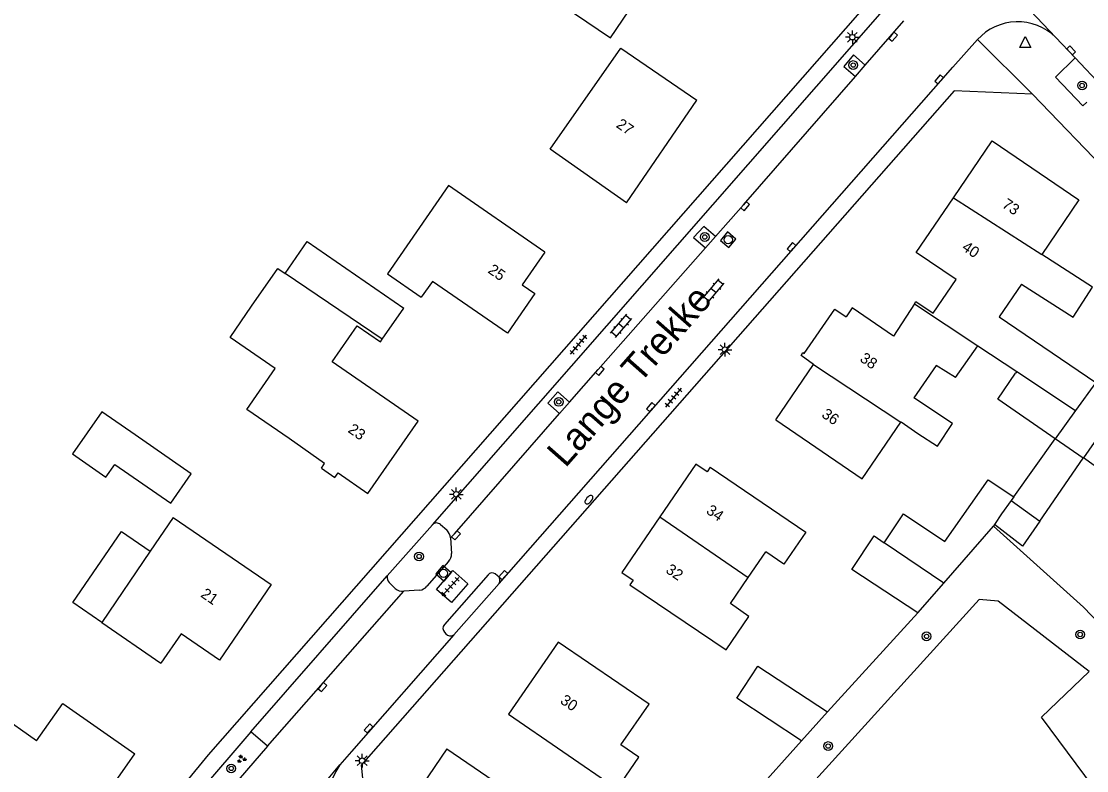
# Model space of a CAD drawing. Extents: x 136000 to 141014, y 402000 to 403500.
# Drawn here: x 138302.3 to 138399.4, y 402803.6 to 402872 of the extents above; entities that cross this region are included whole.
import ezdxf

# ---------------------------------------------------------------- set-up
doc = ezdxf.new("R2010")
doc.units = 0
for name, color, linetype in [('gg-afsc-erfafscheiding', 7, 'Continuous'), ('gg-afsc-muur', 7, 'Continuous'), ('gg-anno-huisnummerreeks BGT', 7, 'Continuous'), ('gg-anno-openbare ruimte label', 7, 'Continuous'), ('gg-bbg-bijgebouw', 7, 'Continuous'), ('gg-bbg-gedigitaliseerde bebouwing', 7, 'Continuous'), ('gg-bbg-gedigitaliseerde bijgebouw', 7, 'Continuous'), ('gg-bbg-hoofdgebouw', 7, 'Continuous'), ('gg-bbg-luifel en loopbrug', 7, 'Continuous'), ('gg-bbg-tussenscheiding', 7, 'Continuous'), ('gg-knt-verharding', 7, 'Continuous'), ('gg-knt-verharding nz', 7, 'Continuous'), ('gt-grn-groengrens', 7, 'Continuous'), ('gt-grn-weggrens', 7, 'Continuous'), ('gt-symb-boom', 7, 'Continuous'), ('gt-symb-brandkraan', 7, 'Continuous'), ('gt-symb-groenvak', 7, 'Continuous'), ('gt-symb-klinker verharding', 7, 'Continuous'), ('gt-symb-kolk', 7, 'Continuous'), ('gt-symb-lichtmast', 7, 'Continuous'), ('gt-symb-rioolschacht', 7, 'Continuous'), ('gt-symb-tegel verharding', 7, 'Continuous'), ('gt-symb-waterafsluiter', 7, 'Continuous')]:
    doc.layers.add(name, color=color, linetype=linetype)

# ---------------------------------------------------------------- blocks, each defined once
blk = doc.blocks.new('gt0-BOOM')
at = {"layer": 'gt-symb-boom'}
for radius in [0.4, 0.2]:
    blk.add_circle((0, 0), radius, dxfattribs=at)
blk = doc.blocks.new('gt0-KOLK')
at = {"layer": 'gt-symb-kolk'}
blk.add_lwpolyline([(0, 0), (0.375, 0), (0.375, 0.4), (-0.375, 0.4), (-0.375, 0), (0, 0)], dxfattribs=at)
blk = doc.blocks.new('gt0-WAFSL')
at = {"layer": 'gt-symb-waterafsluiter'}
for p, q in [((-0.5, -0.333), (0, 0.667)), ((0, 0.667), (0.5, -0.333)), ((0.5, -0.333), (-0.5, -0.333))]:
    blk.add_line(p, q, dxfattribs=at)
blk = doc.blocks.new('gt0-LMAST')
at = {"layer": 'gt-symb-lichtmast'}
for p, q in [((-0.182, 0.173), (-0.447, 0.438)), ((-0.005, 0.246), (-0.005, 0.621)), ((0.172, 0.173), (0.437, 0.438)), ((-0.255, -0.004), (-0.63, -0.004)), ((-0.182, -0.181), (-0.447, -0.446)), ((-0.005, -0.254), (-0.005, -0.629)), ((0.437, -0.446), (0.172, -0.181)), ((0.245, -0.004), (0.62, -0.004))]:
    blk.add_line(p, q, dxfattribs=at)
blk.add_circle((-0.005, -0.004), 0.25, dxfattribs=at)
blk = doc.blocks.new('gt0-RS')
at = {"layer": 'gt-symb-rioolschacht'}
blk.add_lwpolyline([(-0.5, -0.5), (0.5, -0.5), (0.5, 0.5), (-0.5, 0.5)], close=True, dxfattribs=at)
blk.add_circle((0, 0), 0.375, dxfattribs=at)
blk = doc.blocks.new('gt0-TEG1')
at = {"layer": 'gt-symb-tegel verharding'}
for p, q in [((-1.125, 0), (1.125, 0)), ((-0.9, -0.25), (-0.9, 0.25)), ((-0.45, -0.25), (-0.45, 0.25)), ((0, -0.25), (0, 0.25)), ((0.45, -0.25), (0.45, 0.25)), ((0.9, -0.25), (0.9, 0.25))]:
    blk.add_line(p, q, dxfattribs=at)
blk = doc.blocks.new('gt0-BR')
at = {"layer": 'gt-symb-brandkraan'}
for centre, radius, start, end in [((-0.244, 0), 0.206, 107.56694, 252.43307), ((0.599, -2.664), 3, 106.89205, 107.56694), ((0, -0.691), 0.938, 73.10799, 106.89205), ((-0.599, -2.664), 3, 72.43309, 73.10799), ((0.244, 0), 0.206, 287.56695, 72.43309), ((0.599, 2.664), 3, 252.43307, 253.10797), ((0, 0.691), 0.938, 253.10797, 286.89206), ((-0.599, 2.664), 3, 286.89206, 287.56695)]:
    blk.add_arc(centre, radius, start, end, dxfattribs=at)
blk = doc.blocks.new('gt0-KL1')
at = {"layer": 'gt-symb-klinker verharding'}
for p, q in [((-1.15, 0.3), (1.15, 0.3)), ((-1, -0.3), (-1, 0.3)), ((-0.5, 0.3), (-0.5, 0.45)), ((0, -0.3), (0, 0.3)), ((0.5, 0.3), (0.5, 0.45)), ((1, -0.3), (1, 0.3)), ((-1.15, -0.3), (1.15, -0.3)), ((-0.5, -0.45), (-0.5, -0.3)), ((0.5, -0.45), (0.5, -0.3))]:
    blk.add_line(p, q, dxfattribs=at)
blk = doc.blocks.new('gt0-GRVAK')
at = {"layer": 'gt-symb-groenvak'}
for p, q in [((-0.11, 0.189), (-0.228, 0.24)), ((-0.182, 0.153), (0.088, 0.153)), ((-0.091, 0.211), (-0.156, 0.322)), ((-0.047, 0.214), (-0.047, 0.393)), ((-0.004, 0.211), (0.061, 0.322)), ((0.015, 0.189), (0.133, 0.24)), ((0.262, -0.052), (0.197, 0.059)), ((0.305, -0.049), (0.305, 0.13)), ((0.349, -0.052), (0.414, 0.059)), ((-0.245, -0.228), (-0.363, -0.177)), ((-0.318, -0.264), (-0.047, -0.264)), ((-0.226, -0.206), (-0.291, -0.095)), ((-0.183, -0.203), (-0.183, -0.024)), ((-0.139, -0.206), (-0.074, -0.095)), ((-0.12, -0.228), (-0.002, -0.177)), ((0.243, -0.074), (0.125, -0.023)), ((0.17, -0.11), (0.441, -0.11)), ((0.368, -0.074), (0.486, -0.023))]:
    blk.add_line(p, q, dxfattribs=at)

msp = doc.modelspace()

# ---------------------------------------------------------------- linework, layer by layer
at = {"layer": 'gg-afsc-erfafscheiding'}
msp.add_line((138373.436, 402806.327), (138364.908, 402796.813), dxfattribs=at)
msp.add_lwpolyline([(138390.958, 402825.922), (138399.165, 402818.53), (138407.77, 402809.557)], dxfattribs=at)
at = {"layer": 'gg-afsc-muur'}
msp.add_line((138375.809, 402808.966), (138384.056, 402817.998), dxfattribs=at)
at = {"layer": 'gg-bbg-bijgebouw'}
for p, q in [((138335.2, 402842.951), (138337.159, 402845.788)), ((138386.426, 402820.718), (138390.958, 402825.922)), ((138384.056, 402817.998), (138386.426, 402820.718)), ((138373.436, 402806.327), (138375.809, 402808.966))]:
    msp.add_line(p, q, dxfattribs=at)
at = {"layer": 'gg-bbg-gedigitaliseerde bebouwing'}
for p, q in [((138398.74, 402855.66), (138395.347, 402850.687)), ((138387.473, 402839.458), (138389.514, 402842.357)), ((138389.514, 402842.357), (138393.067, 402840.003)), ((138393.067, 402840.003), (138392.965, 402839.855)), ((138378.964, 402830.224), (138382.497, 402835.399)), ((138329.946, 402831.64), (138326.713, 402833.898)), ((138329.65, 402831.2), (138329.946, 402831.64)), ((138316.119, 402826.705), (138314.034, 402823.621)), ((138316.119, 402826.705), (138325.08, 402820.58)), ((138314.034, 402823.621), (138309.639, 402817.12)), ((138368.572, 402821.222), (138370.17, 402823.563)), ((138309.639, 402817.12), (138315.017, 402813.416)), ((138341.1, 402805.6), (138347.509, 402801.242))]:
    msp.add_line(p, q, dxfattribs=at)
for points in [[(138350.52, 402860.296), (138356.968, 402869.511), (138363.9, 402864.75)], [(138350.03, 402850.9), (138341.243, 402856.99), (138335.672, 402848.919), (138338.762, 402846.789)], [(138393.502, 402847.982), (138398.208, 402844.96), (138399.977, 402847.715), (138395.347, 402850.687)], [(138323.288, 402845.969), (138325.665, 402849.412), (138326.341, 402848.945)], [(138393.502, 402847.982), (138391.471, 402845.005), (138400.265, 402839.006)], [(138326.713, 402833.898), (138322.859, 402836.558), (138325.427, 402840.278), (138321.318, 402843.115), (138323.288, 402845.969)], [(138387.473, 402839.458), (138385.71, 402840.577), (138383.672, 402837.6)], [(138382.497, 402835.399), (138382.513, 402835.422), (138384.052, 402834.371), (138385.834, 402833.192), (138387.204, 402835.264), (138383.672, 402837.6)], [(138366.55, 402814.623), (138368.641, 402817.686), (138366.947, 402818.842), (138368.572, 402821.222)], [(138303.664, 402806.336), (138306.061, 402809.75), (138312.63, 402805.14)], [(138303.664, 402806.336), (138300.196, 402808.77), (138296.872, 402804.035)]]:
    msp.add_lwpolyline(points, dxfattribs=at)
at = {"layer": 'gg-bbg-gedigitaliseerde bijgebouw'}
for p, q in [((138399.124, 402832.104), (138396.572, 402833.866)), ((138400.814, 402834.553), (138399.139, 402832.128)), ((138399.139, 402832.128), (138399.124, 402832.104)), ((138392.793, 402828.589), (138392.546, 402828.244)), ((138392.546, 402828.244), (138395.161, 402826.37)), ((138391.048, 402826.061), (138390.958, 402825.922))]:
    msp.add_line(p, q, dxfattribs=at)
for points in [[(138350.568, 402879.012), (138348.31, 402875.689), (138356.019, 402870.449), (138358.278, 402873.771), (138350.568, 402879.012)], [(138326.341, 402848.945), (138328.357, 402851.865), (138337.159, 402845.788)], [(138396.572, 402833.866), (138391.329, 402837.486), (138392.965, 402839.855)], [(138312.674, 402834.236), (138309.639, 402836.347), (138306.965, 402832.504), (138310.001, 402830.392), (138310.802, 402831.544)], [(138310.802, 402831.544), (138315.93, 402828.008), (138317.767, 402830.693), (138312.674, 402834.236)], [(138386.513, 402824.498), (138390.474, 402830.123), (138392.793, 402828.589)], [(138380.976, 402824.392), (138382.746, 402827.028), (138386.513, 402824.498)], [(138395.161, 402826.37), (138393.594, 402824.101), (138391.048, 402826.061)], [(138384.056, 402817.998), (138378.022, 402821.963), (138380.048, 402825.015), (138380.976, 402824.392)], [(138373.436, 402806.327), (138367.529, 402810.209), (138369.455, 402813.141), (138375.809, 402808.966)]]:
    msp.add_lwpolyline(points, dxfattribs=at)
at = {"layer": 'gg-bbg-hoofdgebouw'}
for p, q in [((138357.48, 402855.4), (138363.9, 402864.75)), ((138357.48, 402855.4), (138350.52, 402860.296)), ((138371.08, 402835.61), (138374.539, 402840.663)), ((138371.08, 402835.61), (138378.964, 402830.224)), ((138357.78, 402820.55), (138366.55, 402814.623)), ((138351.23, 402815.33), (138346.71, 402808.75)), ((138305.75, 402795.34), (138312.63, 402805.14))]:
    msp.add_line(p, q, dxfattribs=at)
for points in [[(138387.292, 402855.858), (138390.83, 402861.06), (138398.74, 402855.66)], [(138383.728, 402846.19), (138383.87, 402846.41), (138385.45, 402845.34), (138387.53, 402848.4), (138383.9, 402850.87), (138387.292, 402855.858)], [(138350.03, 402850.9), (138347.95, 402847.92), (138349.11, 402847.13), (138346.62, 402843.52), (138339.778, 402848.231), (138338.762, 402846.789)], [(138374.539, 402840.663), (138373.396, 402841.487), (138373.566, 402841.735), (138373.686, 402841.653), (138376.465, 402845.705), (138377.504, 402844.993)], [(138383.728, 402846.19), (138381.82, 402843.24), (138378.07, 402845.82), (138377.504, 402844.993)], [(138329.65, 402831.2), (138330.88, 402830.35), (138331.18, 402830.78), (138333.89, 402828.9), (138338.49, 402835.49), (138330.636, 402840.895), (138332.898, 402844.171), (138335.047, 402842.73), (138335.2, 402842.951)], [(138365.12, 402831.3), (138364.821, 402830.862), (138363.788, 402831.567), (138360.502, 402826.754)], [(138365.12, 402831.3), (138373.829, 402825.374), (138371.836, 402822.449), (138370.17, 402823.563)], [(138360.502, 402826.754), (138357.046, 402821.693), (138358.079, 402820.988), (138357.78, 402820.55)], [(138325.08, 402820.58), (138320.36, 402813.68), (138316.861, 402816.092), (138315.017, 402813.416)], [(138346.71, 402808.75), (138356.633, 402801.964), (138358.604, 402804.85), (138356.95, 402805.979), (138359.527, 402809.678), (138351.23, 402815.33)], [(138341.1, 402805.6), (138336.59, 402798.96), (138340.22, 402796.5), (138339.07, 402794.86), (138343.071, 402792.19)]]:
    msp.add_lwpolyline(points, dxfattribs=at)
at = {"layer": 'gg-bbg-luifel en loopbrug'}
for p, q in [((138392.793, 402828.589), (138396.572, 402833.866)), ((138395.161, 402826.37), (138399.124, 402832.104)), ((138405.235, 402827.777), (138399.139, 402832.128))]:
    msp.add_line(p, q, dxfattribs=at)
msp.add_lwpolyline([(138309.639, 402817.12), (138306.973, 402818.956), (138311.424, 402825.418), (138314.034, 402823.621)], dxfattribs=at)
at = {"layer": 'gg-bbg-tussenscheiding'}
for p, q in [((138387.292, 402855.858), (138395.347, 402850.687)), ((138335.2, 402842.951), (138326.341, 402848.945)), ((138383.728, 402846.19), (138389.514, 402842.357)), ((138374.539, 402840.663), (138382.497, 402835.399)), ((138393.067, 402840.003), (138398.424, 402836.454)), ((138400.265, 402839.006), (138398.424, 402836.454)), ((138398.424, 402836.454), (138396.572, 402833.866)), ((138360.502, 402826.754), (138368.572, 402821.222)), ((138386.426, 402820.718), (138380.976, 402824.392))]:
    msp.add_line(p, q, dxfattribs=at)
msp.add_lwpolyline([(138392.546, 402828.244), (138391.69, 402827.049), (138391.048, 402826.061)], dxfattribs=at)
at = {"layer": 'gg-knt-verharding'}
for p, q in [((138339.775, 402826.037), (138381.255, 402873.366)), ((138389.488, 402870.287), (138387.232, 402867.772)), ((138396.613, 402870.504), (138398.396, 402868.631)), ((138400.854, 402866), (138398.396, 402868.631)), ((138345.85, 402820.687), (138387.232, 402867.772)), ((138378.352, 402866.914), (138379.25, 402867.943)), ((138421.146, 402837.632), (138394.5, 402865.3)), ((138364.684, 402851.295), (138365.586, 402852.318)), ((138352.284, 402837.221), (138351.378, 402836.185)), ((138335.643, 402821.37), (138339.775, 402826.037)), ((138340.514, 402826.052), (138341.096, 402825.567)), ((138341.411, 402824.841), (138341.511, 402823.409)), ((138341.256, 402822.68), (138339.275, 402820.433)), ((138323.215, 402807.144), (138335.643, 402821.37)), ((138344.846, 402821.482), (138340.867, 402816.937)), ((138345.722, 402821.392), (138345.502, 402821.554)), ((138336.373, 402820.232), (138335.83, 402820.76)), ((138338.602, 402820.078), (138337.164, 402819.979)), ((138345.85, 402820.687), (138341.72, 402815.988)), ((138340.877, 402816.238), (138341.008, 402816.096)), ((138323.215, 402807.144), (138318.455, 402801.603)), ((138324.737, 402805.841), (138323.215, 402807.144)), ((138324.737, 402805.841), (138319.972, 402800.334))]:
    msp.add_line(p, q, dxfattribs=at)
for points in [[(138382.89, 402877.53), (138319.32, 402805.06), (138302.64, 402784.7), (138290.02, 402769.75), (138279.5, 402757.71), (138268.015, 402744.994)], [(138379.25, 402867.943), (138378.17, 402868.885), (138377.285, 402867.845), (138378.352, 402866.914)], [(138398.396, 402868.631), (138396.586, 402866.854), (138399.085, 402864.257), (138399.467, 402864.588)], [(138394.5, 402865.3), (138387.35, 402865.6), (138333.29, 402804.1), (138334.18, 402795.17)], [(138365.586, 402852.318), (138364.531, 402853.249), (138363.6, 402852.252), (138364.684, 402851.295)], [(138351.378, 402836.185), (138350.298, 402837.13), (138351.206, 402838.164), (138352.284, 402837.221)], [(138341.641, 402821.86), (138343.002, 402820.639), (138341.53, 402818.945), (138340.156, 402820.143), (138341.641, 402821.86)], [(138341.72, 402815.988), (138332.38, 402805.36), (138331.346, 402804.135)], [(138403.224, 402797.841), (138395.31, 402808.48), (138399.659, 402812.669)]]:
    msp.add_lwpolyline(points, dxfattribs=at)
for centre, radius, start, end in [((138393.155, 402866.956), 4.954, 45.73735, 137.75159), ((138340.152, 402825.693), 0.51, 44.71474, 137.61089), ((138340.195, 402824.745), 1.22, 4.52378, 42.38675), ((138340.531, 402823.343), 0.982, 317.57591, 3.86501), ((138336.478, 402821.292), 0.839, 174.68463, 219.40198), ((138345.213, 402821.162), 0.487, 53.62927, 138.89771), ((138345.409, 402820.971), 0.525, 327.23628, 53.34481), ((138337.068, 402821.041), 1.067, 229.35416, 275.17227), ((138338.532, 402821.026), 0.951, 274.2236, 321.39869), ((138341.261, 402816.593), 0.523, 138.86715, 222.7721), ((138341.431, 402816.486), 0.576, 222.67839, 300.07124), ((138337.421, 402800.056), 7.318, 146.11772, 231.7233)]:
    msp.add_arc(centre, radius, start, end, dxfattribs=at)
at = {"layer": 'gg-knt-verharding nz'}
for p, q in [((138379.25, 402867.943), (138382.772, 402871.998)), ((138324.737, 402805.841), (138337.164, 402819.979))]:
    msp.add_line(p, q, dxfattribs=at)
for points in [[(138365.586, 402852.318), (138368.155, 402855.228), (138378.352, 402866.914)], [(138352.284, 402837.221), (138354.892, 402840.201), (138364.684, 402851.295)], [(138341.411, 402824.841), (138341.781, 402825.219), (138351.378, 402836.185)]]:
    msp.add_lwpolyline(points, dxfattribs=at)
at = {"layer": 'gt-grn-groengrens'}
msp.add_lwpolyline([(138399.659, 402812.669), (138391.358, 402819.057), (138389.627, 402819.225), (138352.99, 402778.824)], dxfattribs=at)
at = {"layer": 'gt-grn-weggrens'}
for p, q in [((138386.191, 402881.49), (138396.613, 402870.504)), ((138394.5, 402865.3), (138389.488, 402870.287)), ((138319.16, 402789.7), (138331.346, 402804.135))]:
    msp.add_line(p, q, dxfattribs=at)

# ---------------------------------------------------------------- block references
at = {"layer": 'gt-symb-boom'}
for p in [(138378.152, 402867.965), (138399.022, 402866.099), (138364.612, 402852.281), (138351.299, 402837.242), (138338.553, 402823.146), (138384.84, 402815.859), (138398.85, 402816.032), (138375.868, 402805.856), (138321.426, 402803.814)]:
    msp.add_blockref('gt0-BOOM', p, dxfattribs=at)
at = {"layer": 'gt-symb-brandkraan', "rotation": 48.690081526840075}
msp.add_blockref('gt0-BR', (138354.051, 402828.324), dxfattribs=at)
at = {"layer": 'gt-symb-groenvak'}
msp.add_blockref('gt0-GRVAK', (138322.359, 402804.668), dxfattribs=at)
at = {"layer": 'gt-symb-klinker verharding'}
for p, rotation in [((138365.409, 402847.386), 50.355825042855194), ((138356.991, 402844.168), 48.93264367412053)]:
    msp.add_blockref('gt0-KL1', p, dxfattribs=dict(at, rotation=rotation))
at = {"layer": 'gt-symb-kolk'}
for p, rotation in [((138381.64, 402870.682), -131.06735632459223), ((138397.885, 402869.162), -46.539402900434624), ((138386.132, 402866.519), 48.72788342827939), ((138368.155, 402855.228), -131.43377069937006), ((138372.668, 402851.223), 48.72788343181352), ((138354.892, 402840.201), -131.1913116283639), ((138359.847, 402836.631), 48.72788343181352), ((138341.781, 402825.219), -134.39264699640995), ((138346.392, 402821.321), 48.72788343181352), ((138329.598, 402811.37), -131.30991847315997), ((138334.108, 402807.323), 48.72788342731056)]:
    msp.add_blockref('gt0-KOLK', p, dxfattribs=dict(at, rotation=rotation))
at = {"layer": 'gt-symb-lichtmast'}
for p in [(138378.076, 402870.506), (138366.462, 402842.011), (138341.958, 402828.816), (138333.372, 402804.521)]:
    msp.add_blockref('gt0-LMAST', p, dxfattribs=at)
at = {"layer": 'gt-symb-rioolschacht'}
for p, rotation in [((138366.754, 402852.038), 49.90831919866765), ((138340.785, 402821.611), 48.72788342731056)]:
    msp.add_blockref('gt0-RS', p, dxfattribs=dict(at, rotation=rotation))
at = {"layer": 'gt-symb-tegel verharding'}
for p, rotation in [((138353.099, 402842.459), 50.355825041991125), ((138361.769, 402837.638), 50.35582504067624), ((138341.415, 402820.389), 47.71475165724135)]:
    msp.add_blockref('gt0-TEG1', p, dxfattribs=dict(at, rotation=rotation))
at = {"layer": 'gt-symb-waterafsluiter'}
msp.add_blockref('gt0-WAFSL', (138393.847, 402869.902), dxfattribs=at)

# ---------------------------------------------------------------- texts
at = {"layer": 'gg-anno-huisnummerreeks BGT'}
for s, rotation, p in [('27', 325.5, (138356.457, 402862.349)), ('73', 325.7, (138391.651, 402855.051)), ('40', 325.8, (138387.989, 402851.152)), ('25', 325.3, (138344.763, 402849.074)), ('38', 325.6, (138378.682, 402841.008)), ('36', 325.6, (138375.196, 402835.917)), ('23', 325.1, (138331.998, 402834.535)), ('34', 325.7, (138364.663, 402827.133)), ('32', 325.7, (138360.975, 402821.731)), ('21', 325.6, (138318.566, 402819.518)), ('30', 325.5, (138351.354, 402809.817))]:
    msp.add_text(s, height=1, rotation=rotation, dxfattribs=at).set_placement(p)
at = {"layer": 'gg-anno-openbare ruimte label'}
msp.add_text('Lange Trekke', height=2.5, rotation=48.6, dxfattribs=at).set_placement((138351.899, 402831.158))

doc.saveas('drawing.dxf')
